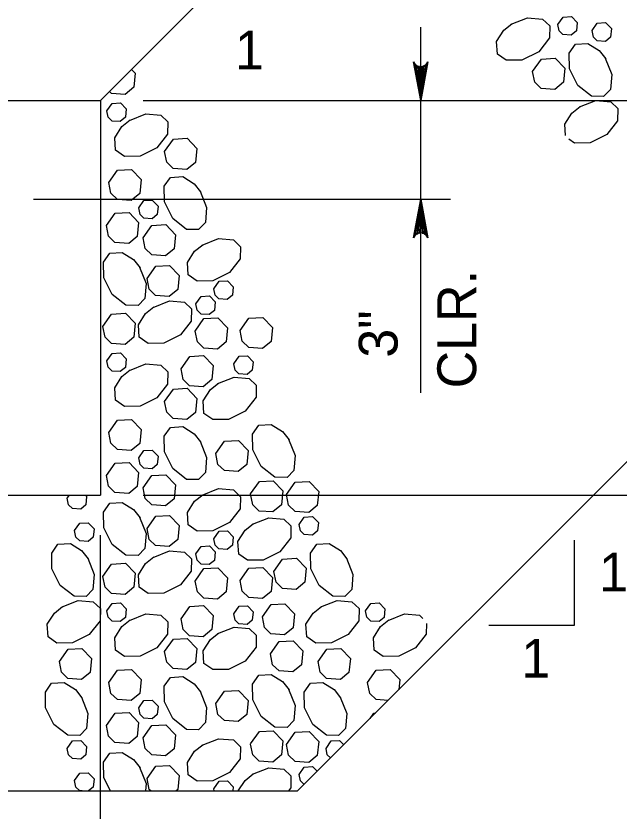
# Model space of a CAD drawing. Extents: x 636530 to 644067, y 294168 to 299122.
# Drawn here: x 643508.3 to 643554.9, y 296349.2 to 296410.6 of the extents above; entities that cross this region are included whole.
import ezdxf

# ---------------------------------------------------------------- set-up
doc = ezdxf.new("R2010")
doc.units = 0
doc.layers.add('1', color=7, linetype='Continuous')

msp = doc.modelspace()

# ---------------------------------------------------------------- linework, layer by layer
at = {"layer": '1'}
for p, q in [((643514.811, 296404.098), (643535.129, 296424.416)), ((643539.562, 296381.521), (643539.562, 296409.757)), ((643362.411, 296404.098), (643514.811, 296404.098)), ((643514.811, 296404.098), (643514.811, 296373.618)), ((643518.127, 296404.098), (643602.505, 296404.098)), ((643530.051, 296350.758), (643580.849, 296401.556)), ((643509.642, 296396.478), (643541.854, 296396.478)), ((643362.411, 296373.618), (643514.811, 296373.618)), ((643518.127, 296373.618), (643604.148, 296373.618)), ((643514.811, 296327.786), (643514.811, 296370.522)), ((643551.41, 296370.134), (643551.41, 296363.548)), ((643551.41, 296363.548), (643544.824, 296363.548)), ((643347.171, 296350.758), (643530.051, 296350.758))]:
    msp.add_line(p, q, dxfattribs=at)
msp.add_lwpolyline([(643584.933, 296432.575), (643590.105, 296435.108), (643590.105, 296449.818), (643439.562, 296449.818), (643439.562, 296447.913), (643438.611, 296447.913), (643438.611, 296404.098), (643514.811, 296404.098), (643535.129, 296424.416), (643590.105, 296424.416), (643590.105, 296431.589), (643595.065, 296433.945)], close=True, dxfattribs=at)
for points in [[(643546.563, 296409.996), (643547.821, 296410.495), (643548.976, 296410.395), (643549.526, 296409.873), (643549.508, 296408.935), (643548.675, 296407.87), (643547.387, 296407.226), (643546.173, 296407.205), (643545.49, 296407.69), (643545.425, 296408.657), (643545.979, 296409.522), (643546.614, 296410.028)], [(643550.155, 296409.976), (643550.559, 296410.55), (643551.203, 296410.587), (643551.65, 296410.123), (643551.586, 296409.472), (643551.188, 296409.141), (643550.552, 296409.188), (643550.253, 296409.478), (643550.156, 296409.976)], [(643552.803, 296409.504), (643553.207, 296410.077), (643553.851, 296410.114), (643554.299, 296409.65), (643554.234, 296409), (643553.836, 296408.669), (643553.2, 296408.715), (643552.901, 296409.005), (643552.804, 296409.503)], [(643553.819, 296407.37), (643554.318, 296406.113), (643554.218, 296404.957), (643553.696, 296404.408), (643552.759, 296404.426), (643551.693, 296405.259), (643551.05, 296406.547), (643551.028, 296407.761), (643551.514, 296408.444), (643552.481, 296408.509), (643553.345, 296407.955), (643553.852, 296407.32)], [(643548.211, 296406.346), (643548.883, 296407.302), (643549.956, 296407.364), (643550.703, 296406.59), (643550.595, 296405.506), (643549.931, 296404.954), (643548.872, 296405.031), (643548.373, 296405.515), (643548.211, 296406.346)], [(643539.562, 296404.098), (643539.003, 296407.08), (643539.082, 296406.965), (643539.162, 296406.851), (643539.262, 296406.791), (643539.362, 296406.732), (643539.462, 296406.715), (643539.562, 296406.698), (643539.662, 296406.715), (643539.762, 296406.732), (643539.862, 296406.791), (643539.962, 296406.851), (643540.042, 296406.965), (643540.121, 296407.08), (643539.562, 296404.098), (643540.042, 296406.965), (643539.962, 296406.851), (643539.562, 296404.098), (643539.862, 296406.791), (643539.762, 296406.732), (643539.562, 296404.098), (643539.662, 296406.715), (643539.562, 296406.698), (643539.562, 296404.098), (643539.462, 296406.715), (643539.362, 296406.732), (643539.562, 296404.098), (643539.262, 296406.791), (643539.162, 296406.851), (643539.562, 296404.098), (643539.082, 296406.965)], [(643517.216, 296406.503), (643517.504, 296406.204), (643517.396, 296405.12), (643516.733, 296404.568), (643515.673, 296404.645), (643515.513, 296404.8)], [(643515.319, 296403.303), (643515.722, 296403.877), (643516.366, 296403.914), (643516.814, 296403.45), (643516.749, 296402.799), (643516.351, 296402.468), (643515.715, 296402.514), (643515.416, 296402.805), (643515.319, 296403.303)], [(643550.745, 296401.404), (643550.687, 296402.26), (643551.242, 296403.125), (643551.877, 296403.632)], [(643551.826, 296403.599), (643553.084, 296404.098), (643554.239, 296403.998), (643554.788, 296403.476), (643554.771, 296402.539), (643553.937, 296401.473), (643552.649, 296400.829), (643551.435, 296400.808), (643551.01, 296401.11)], [(643517.061, 296402.567), (643518.318, 296403.065), (643519.474, 296402.966), (643520.023, 296402.444), (643520.005, 296401.506), (643519.172, 296400.441), (643517.884, 296399.797), (643516.67, 296399.776), (643515.987, 296400.261), (643515.922, 296401.228), (643516.477, 296402.093), (643517.112, 296402.599)], [(643519.779, 296400.159), (643520.451, 296401.116), (643521.524, 296401.177), (643522.271, 296400.403), (643522.163, 296399.319), (643521.5, 296398.768), (643520.44, 296398.845), (643519.941, 296399.328), (643519.779, 296400.159)], [(643515.468, 296397.76), (643516.14, 296398.716), (643517.213, 296398.777), (643517.96, 296398.004), (643517.852, 296396.92), (643517.189, 296396.368), (643516.129, 296396.445), (643515.63, 296396.929), (643515.468, 296397.76)], [(643522.525, 296397.085), (643523.024, 296395.827), (643522.924, 296394.672), (643522.402, 296394.122), (643521.464, 296394.14), (643520.399, 296394.973), (643519.755, 296396.261), (643519.734, 296397.475), (643520.219, 296398.158), (643521.186, 296398.223), (643522.051, 296397.669), (643522.557, 296397.034)], [(643517.778, 296395.8), (643518.181, 296396.374), (643518.825, 296396.411), (643519.273, 296395.947), (643519.208, 296395.296), (643518.81, 296394.965), (643518.174, 296395.012), (643517.875, 296395.302), (643517.778, 296395.8)], [(643539.562, 296396.478), (643540.121, 296393.495), (643540.042, 296393.61), (643539.962, 296393.725), (643539.862, 296393.784), (643539.762, 296393.843), (643539.662, 296393.861), (643539.562, 296393.878), (643539.462, 296393.861), (643539.362, 296393.843), (643539.262, 296393.784), (643539.162, 296393.725), (643539.082, 296393.61), (643539.003, 296393.495), (643539.562, 296396.478), (643539.082, 296393.61), (643539.162, 296393.725), (643539.562, 296396.478), (643539.262, 296393.784), (643539.362, 296393.843), (643539.562, 296396.478), (643539.462, 296393.861), (643539.562, 296393.878), (643539.562, 296396.478), (643539.662, 296393.861), (643539.762, 296393.843), (643539.562, 296396.478), (643539.862, 296393.784), (643539.962, 296393.725), (643539.562, 296396.478), (643540.042, 296393.61)], [(643515.28, 296394.439), (643515.952, 296395.395), (643517.025, 296395.457), (643517.771, 296394.683), (643517.663, 296393.599), (643517, 296393.047), (643515.94, 296393.124), (643515.442, 296393.608), (643515.28, 296394.439)], [(643518.12, 296393.49), (643518.793, 296394.446), (643519.866, 296394.507), (643520.612, 296393.734), (643520.504, 296392.649), (643519.841, 296392.098), (643518.781, 296392.175), (643518.283, 296392.658), (643518.121, 296393.489)], [(643522.673, 296392.928), (643523.931, 296393.427), (643525.086, 296393.327), (643525.635, 296392.805), (643525.618, 296391.867), (643524.784, 296390.802), (643523.496, 296390.158), (643522.283, 296390.137), (643521.599, 296390.622), (643521.535, 296391.589), (643522.089, 296392.454), (643522.724, 296392.96)], [(643517.848, 296391.228), (643518.347, 296389.971), (643518.247, 296388.815), (643517.725, 296388.266), (643516.787, 296388.284), (643515.722, 296389.117), (643515.078, 296390.405), (643515.057, 296391.619), (643515.542, 296392.302), (643516.509, 296392.367), (643517.374, 296391.812), (643517.88, 296391.177)], [(643518.419, 296390.343), (643519.092, 296391.3), (643520.165, 296391.361), (643520.911, 296390.587), (643520.803, 296389.503), (643520.14, 296388.952), (643519.08, 296389.028), (643518.582, 296389.512), (643518.42, 296390.343)], [(643523.578, 296389.559), (643523.982, 296390.133), (643524.626, 296390.169), (643525.073, 296389.705), (643525.009, 296389.055), (643524.611, 296388.724), (643523.975, 296388.77), (643523.676, 296389.06), (643523.579, 296389.559)], [(643522.191, 296388.392), (643522.595, 296388.966), (643523.239, 296389.003), (643523.686, 296388.539), (643523.622, 296387.888), (643523.224, 296387.557), (643522.588, 296387.603), (643522.289, 296387.893), (643522.192, 296388.392)], [(643518.889, 296388.12), (643520.147, 296388.618), (643521.302, 296388.518), (643521.851, 296387.996), (643521.834, 296387.059), (643521, 296385.994), (643519.713, 296385.35), (643518.499, 296385.328), (643517.816, 296385.814), (643517.751, 296386.781), (643518.305, 296387.645), (643518.94, 296388.152)], [(643515.012, 296386.645), (643515.685, 296387.602), (643516.758, 296387.663), (643517.504, 296386.889), (643517.396, 296385.805), (643516.733, 296385.254), (643515.673, 296385.33), (643515.175, 296385.814), (643515.013, 296386.645)], [(643522.146, 296386.291), (643522.819, 296387.247), (643523.892, 296387.308), (643524.638, 296386.535), (643524.53, 296385.45), (643523.867, 296384.899), (643522.807, 296384.976), (643522.309, 296385.459), (643522.147, 296386.29)], [(643525.615, 296386.33), (643526.287, 296387.286), (643527.361, 296387.348), (643528.107, 296386.574), (643527.999, 296385.49), (643527.336, 296384.938), (643526.276, 296385.015), (643525.777, 296385.499), (643525.616, 296386.33)], [(643515.319, 296383.989), (643515.722, 296384.563), (643516.366, 296384.599), (643516.814, 296384.135), (643516.749, 296383.485), (643516.351, 296383.154), (643515.715, 296383.2), (643515.416, 296383.49), (643515.319, 296383.989)], [(643521.044, 296383.375), (643521.716, 296384.331), (643522.789, 296384.393), (643523.536, 296383.619), (643523.428, 296382.535), (643522.765, 296381.983), (643521.705, 296382.06), (643521.206, 296382.544), (643521.044, 296383.375)], [(643525.123, 296383.768), (643525.526, 296384.342), (643526.17, 296384.379), (643526.618, 296383.914), (643526.553, 296383.264), (643526.156, 296382.933), (643525.519, 296382.979), (643525.22, 296383.269), (643525.123, 296383.768)], [(643517.061, 296383.252), (643518.318, 296383.751), (643519.474, 296383.651), (643520.023, 296383.129), (643520.005, 296382.192), (643519.172, 296381.126), (643517.884, 296380.482), (643516.67, 296380.461), (643515.987, 296380.947), (643515.922, 296381.913), (643516.477, 296382.778), (643517.112, 296383.285)], [(643523.893, 296382.236), (643525.151, 296382.734), (643526.306, 296382.634), (643526.855, 296382.112), (643526.838, 296381.175), (643526.004, 296380.11), (643524.716, 296379.466), (643523.503, 296379.444), (643522.819, 296379.93), (643522.755, 296380.897), (643523.309, 296381.761), (643523.944, 296382.268)], [(643519.779, 296380.845), (643520.451, 296381.801), (643521.524, 296381.863), (643522.271, 296381.089), (643522.163, 296380.005), (643521.5, 296379.453), (643520.44, 296379.53), (643519.941, 296380.014), (643519.779, 296380.845)], [(643515.468, 296378.445), (643516.14, 296379.402), (643517.213, 296379.463), (643517.96, 296378.689), (643517.852, 296377.605), (643517.189, 296377.054), (643516.129, 296377.13), (643515.63, 296377.614), (643515.468, 296378.445)], [(643529.358, 296377.933), (643529.856, 296376.675), (643529.756, 296375.52), (643529.234, 296374.971), (643528.297, 296374.988), (643527.232, 296375.822), (643526.588, 296377.11), (643526.566, 296378.323), (643527.052, 296379.007), (643528.019, 296379.071), (643528.883, 296378.517), (643529.39, 296377.882)], [(643522.525, 296377.77), (643523.024, 296376.513), (643522.924, 296375.357), (643522.402, 296374.808), (643521.464, 296374.826), (643520.399, 296375.659), (643519.755, 296376.947), (643519.734, 296378.161), (643520.219, 296378.844), (643521.186, 296378.908), (643522.051, 296378.354), (643522.557, 296377.719)], [(643523.733, 296376.819), (643524.405, 296377.775), (643525.478, 296377.836), (643526.225, 296377.063), (643526.117, 296375.979), (643525.454, 296375.427), (643524.394, 296375.504), (643523.895, 296375.987), (643523.733, 296376.819)], [(643517.778, 296376.486), (643518.181, 296377.06), (643518.825, 296377.097), (643519.273, 296376.632), (643519.208, 296375.982), (643518.81, 296375.651), (643518.174, 296375.697), (643517.875, 296375.987), (643517.778, 296376.486)], [(643515.28, 296375.125), (643515.952, 296376.081), (643517.025, 296376.142), (643517.771, 296375.369), (643517.663, 296374.284), (643517, 296373.733), (643515.94, 296373.81), (643515.442, 296374.293), (643515.28, 296375.124)], [(643518.12, 296374.175), (643518.793, 296375.131), (643519.866, 296375.193), (643520.612, 296374.419), (643520.504, 296373.335), (643519.841, 296372.783), (643518.781, 296372.86), (643518.283, 296373.344), (643518.121, 296374.175)], [(643526.423, 296373.701), (643527.095, 296374.658), (643528.169, 296374.719), (643528.915, 296373.945), (643528.807, 296372.861), (643528.144, 296372.31), (643527.084, 296372.386), (643526.586, 296372.87), (643526.424, 296373.701)], [(643529.189, 296373.66), (643529.861, 296374.617), (643530.934, 296374.678), (643531.681, 296373.904), (643531.573, 296372.82), (643530.909, 296372.269), (643529.85, 296372.346), (643529.351, 296372.829), (643529.189, 296373.66)], [(643522.673, 296373.614), (643523.931, 296374.112), (643525.086, 296374.012), (643525.635, 296373.49), (643525.618, 296372.553), (643524.784, 296371.488), (643523.496, 296370.844), (643522.283, 296370.822), (643521.599, 296371.308), (643521.535, 296372.275), (643522.089, 296373.139), (643522.724, 296373.646)], [(643512.259, 296373.365), (643512.437, 296373.618)], [(643513.652, 296373.618), (643513.754, 296373.511), (643513.689, 296372.861), (643513.292, 296372.53), (643512.656, 296372.576), (643512.356, 296372.866), (643512.259, 296373.365)], [(643517.848, 296371.914), (643518.347, 296370.656), (643518.247, 296369.501), (643517.725, 296368.952), (643516.787, 296368.969), (643515.722, 296369.803), (643515.078, 296371.09), (643515.057, 296372.304), (643515.542, 296372.987), (643516.509, 296373.052), (643517.374, 296372.498), (643517.88, 296371.863)], [(643518.419, 296371.029), (643519.092, 296371.985), (643520.165, 296372.046), (643520.911, 296371.273), (643520.803, 296370.189), (643520.14, 296369.637), (643519.08, 296369.714), (643518.582, 296370.197), (643518.42, 296371.029)], [(643526.575, 296371.367), (643527.833, 296371.866), (643528.988, 296371.766), (643529.537, 296371.244), (643529.52, 296370.306), (643528.686, 296369.241), (643527.398, 296368.597), (643526.185, 296368.576), (643525.501, 296369.061), (643525.437, 296370.028), (643525.991, 296370.893), (643526.626, 296371.399)], [(643530.167, 296371.347), (643530.57, 296371.921), (643531.214, 296371.958), (643531.662, 296371.494), (643531.597, 296370.843), (643531.199, 296370.512), (643530.563, 296370.559), (643530.264, 296370.849), (643530.167, 296371.347)], [(643512.826, 296370.875), (643513.23, 296371.448), (643513.874, 296371.485), (643514.322, 296371.021), (643514.257, 296370.371), (643513.859, 296370.04), (643513.223, 296370.086), (643512.924, 296370.376), (643512.827, 296370.874)], [(643523.578, 296370.244), (643523.982, 296370.818), (643524.626, 296370.855), (643525.073, 296370.391), (643525.009, 296369.74), (643524.611, 296369.409), (643523.975, 296369.455), (643523.676, 296369.745), (643523.579, 296370.244)], [(643513.842, 296368.741), (643514.341, 296367.484), (643514.241, 296366.328), (643513.719, 296365.779), (643512.782, 296365.797), (643511.716, 296366.63), (643511.073, 296367.918), (643511.051, 296369.132), (643511.537, 296369.815), (643512.504, 296369.88), (643513.368, 296369.326), (643513.875, 296368.691)], [(643533.831, 296368.741), (643534.33, 296367.484), (643534.23, 296366.328), (643533.708, 296365.779), (643532.77, 296365.797), (643531.705, 296366.63), (643531.061, 296367.918), (643531.04, 296369.132), (643531.525, 296369.815), (643532.492, 296369.88), (643533.357, 296369.326), (643533.863, 296368.691)], [(643518.889, 296368.805), (643520.147, 296369.304), (643521.302, 296369.204), (643521.851, 296368.682), (643521.834, 296367.744), (643521, 296366.679), (643519.713, 296366.035), (643518.499, 296366.014), (643517.816, 296366.499), (643517.751, 296367.466), (643518.305, 296368.331), (643518.94, 296368.837)], [(643522.191, 296369.078), (643522.595, 296369.652), (643523.239, 296369.688), (643523.686, 296369.224), (643523.622, 296368.574), (643523.224, 296368.243), (643522.588, 296368.289), (643522.289, 296368.579), (643522.192, 296369.078)], [(643528.222, 296367.717), (643528.894, 296368.673), (643529.968, 296368.735), (643530.714, 296367.961), (643530.606, 296366.877), (643529.943, 296366.325), (643528.883, 296366.402), (643528.385, 296366.886), (643528.223, 296367.717)], [(643515.012, 296367.331), (643515.685, 296368.287), (643516.758, 296368.348), (643517.504, 296367.575), (643517.396, 296366.491), (643516.733, 296365.939), (643515.673, 296366.016), (643515.175, 296366.499), (643515.013, 296367.331)], [(643522.146, 296366.976), (643522.819, 296367.932), (643523.892, 296367.994), (643524.638, 296367.22), (643524.53, 296366.136), (643523.867, 296365.584), (643522.807, 296365.661), (643522.309, 296366.145), (643522.147, 296366.976)], [(643525.615, 296367.016), (643526.287, 296367.972), (643527.361, 296368.033), (643528.107, 296367.26), (643527.999, 296366.175), (643527.336, 296365.624), (643526.276, 296365.701), (643525.777, 296366.184), (643525.616, 296367.015)], [(643511.849, 296364.97), (643513.107, 296365.469), (643514.262, 296365.369), (643514.811, 296364.847), (643514.794, 296363.91), (643513.96, 296362.844), (643512.672, 296362.2), (643511.458, 296362.179), (643510.775, 296362.665), (643510.71, 296363.631), (643511.265, 296364.496), (643511.9, 296365.003)], [(643531.837, 296364.97), (643533.095, 296365.469), (643534.25, 296365.369), (643534.799, 296364.847), (643534.782, 296363.91), (643533.949, 296362.844), (643532.661, 296362.2), (643531.447, 296362.179), (643530.764, 296362.665), (643530.699, 296363.631), (643531.253, 296364.496), (643531.888, 296365.003)], [(643515.319, 296364.674), (643515.722, 296365.248), (643516.366, 296365.285), (643516.814, 296364.821), (643516.749, 296364.17), (643516.351, 296363.839), (643515.715, 296363.885), (643515.416, 296364.176), (643515.319, 296364.674)], [(643521.044, 296364.06), (643521.716, 296365.017), (643522.789, 296365.078), (643523.536, 296364.304), (643523.428, 296363.22), (643522.765, 296362.669), (643521.705, 296362.746), (643521.206, 296363.229), (643521.044, 296364.06)], [(643525.123, 296364.454), (643525.526, 296365.027), (643526.17, 296365.064), (643526.618, 296364.6), (643526.553, 296363.95), (643526.156, 296363.619), (643525.519, 296363.665), (643525.22, 296363.955), (643525.123, 296364.453)], [(643527.326, 296364.206), (643527.998, 296365.162), (643529.072, 296365.223), (643529.818, 296364.45), (643529.71, 296363.366), (643529.047, 296362.814), (643527.987, 296362.891), (643527.488, 296363.374), (643527.327, 296364.206)], [(643535.307, 296364.674), (643535.711, 296365.248), (643536.355, 296365.285), (643536.802, 296364.821), (643536.738, 296364.17), (643536.34, 296363.839), (643535.704, 296363.885), (643535.405, 296364.176), (643535.308, 296364.674)], [(643517.061, 296363.938), (643518.318, 296364.436), (643519.474, 296364.337), (643520.023, 296363.815), (643520.005, 296362.877), (643519.172, 296361.812), (643517.884, 296361.168), (643516.67, 296361.147), (643515.987, 296361.632), (643515.922, 296362.599), (643516.477, 296363.464), (643517.112, 296363.97)], [(643537.049, 296363.938), (643538.307, 296364.436), (643539.462, 296364.337), (643539.721, 296364.091)], [(643540.009, 296363.685), (643539.994, 296362.877), (643539.16, 296361.812), (643537.873, 296361.168), (643536.659, 296361.147), (643535.976, 296361.632), (643535.911, 296362.599), (643536.465, 296363.464), (643537.1, 296363.97)], [(643523.893, 296362.921), (643525.151, 296363.42), (643526.306, 296363.32), (643526.855, 296362.798), (643526.838, 296361.86), (643526.004, 296360.795), (643524.716, 296360.151), (643523.503, 296360.13), (643522.819, 296360.615), (643522.755, 296361.582), (643523.309, 296362.447), (643523.944, 296362.953)], [(643519.779, 296361.53), (643520.451, 296362.487), (643521.524, 296362.548), (643522.271, 296361.774), (643522.163, 296360.69), (643521.5, 296360.139), (643520.44, 296360.216), (643519.941, 296360.699), (643519.779, 296361.53)], [(643527.959, 296361.343), (643528.631, 296362.299), (643529.704, 296362.36), (643530.45, 296361.587), (643530.342, 296360.503), (643529.679, 296359.951), (643528.62, 296360.028), (643528.121, 296360.511), (643527.959, 296361.343)], [(643511.646, 296360.757), (643512.318, 296361.713), (643513.391, 296361.775), (643514.137, 296361.001), (643514.029, 296359.917), (643513.366, 296359.365), (643512.307, 296359.442), (643511.808, 296359.926), (643511.646, 296360.757)], [(643531.634, 296360.757), (643532.306, 296361.713), (643533.38, 296361.775), (643534.126, 296361.001), (643534.018, 296359.917), (643533.355, 296359.365), (643532.295, 296359.442), (643531.797, 296359.926), (643531.635, 296360.757)], [(643515.468, 296359.131), (643516.14, 296360.087), (643517.213, 296360.148), (643517.96, 296359.375), (643517.852, 296358.291), (643517.189, 296357.739), (643516.129, 296357.816), (643515.63, 296358.3), (643515.468, 296359.131)], [(643535.456, 296359.131), (643536.129, 296360.087), (643537.202, 296360.148), (643537.948, 296359.375), (643537.869, 296358.576)], [(643522.525, 296358.456), (643523.024, 296357.198), (643522.924, 296356.043), (643522.402, 296355.493), (643521.464, 296355.511), (643520.399, 296356.344), (643519.755, 296357.632), (643519.734, 296358.846), (643520.219, 296359.529), (643521.186, 296359.594), (643522.051, 296359.04), (643522.557, 296358.405)], [(643529.358, 296358.618), (643529.856, 296357.361), (643529.756, 296356.205), (643529.234, 296355.656), (643528.297, 296355.674), (643527.232, 296356.507), (643526.588, 296357.795), (643526.566, 296359.009), (643527.052, 296359.692), (643528.019, 296359.757), (643528.883, 296359.203), (643529.39, 296358.568)], [(643513.355, 296358.008), (643513.853, 296356.751), (643513.754, 296355.595), (643513.232, 296355.046), (643512.294, 296355.064), (643511.229, 296355.897), (643510.585, 296357.185), (643510.564, 296358.399), (643511.049, 296359.082), (643512.016, 296359.147), (643512.881, 296358.593), (643513.387, 296357.958)], [(643533.343, 296358.008), (643533.842, 296356.751), (643533.742, 296355.595), (643533.22, 296355.046), (643532.283, 296355.064), (643531.217, 296355.897), (643530.574, 296357.185), (643530.552, 296358.399), (643531.038, 296359.082), (643532.004, 296359.147), (643532.869, 296358.593), (643533.376, 296357.958)], [(643537.042, 296357.749), (643536.117, 296357.816), (643535.619, 296358.3), (643535.457, 296359.131)], [(643523.733, 296357.504), (643524.405, 296358.461), (643525.478, 296358.522), (643526.225, 296357.748), (643526.117, 296356.664), (643525.454, 296356.113), (643524.394, 296356.189), (643523.895, 296356.673), (643523.733, 296357.504)], [(643517.778, 296357.171), (643518.181, 296357.745), (643518.825, 296357.782), (643519.273, 296357.318), (643519.208, 296356.667), (643518.81, 296356.336), (643518.174, 296356.383), (643517.875, 296356.673), (643517.778, 296357.171)], [(643515.28, 296355.81), (643515.952, 296356.766), (643517.025, 296356.828), (643517.771, 296356.054), (643517.663, 296354.97), (643517, 296354.418), (643515.94, 296354.495), (643515.442, 296354.979), (643515.28, 296355.81)], [(643535.659, 296356.366), (643535.94, 296356.766), (643536.067, 296356.773)], [(643518.12, 296354.861), (643518.793, 296355.817), (643519.866, 296355.878), (643520.612, 296355.105), (643520.504, 296354.02), (643519.841, 296353.469), (643518.781, 296353.546), (643518.283, 296354.029), (643518.121, 296354.86)], [(643526.423, 296354.387), (643527.095, 296355.343), (643528.169, 296355.404), (643528.915, 296354.631), (643528.807, 296353.547), (643528.144, 296352.995), (643527.084, 296353.072), (643526.586, 296353.555), (643526.424, 296354.386)], [(643529.189, 296354.346), (643529.861, 296355.302), (643530.934, 296355.364), (643531.681, 296354.59), (643531.573, 296353.506), (643530.909, 296352.954), (643529.85, 296353.031), (643529.351, 296353.515), (643529.189, 296354.346)], [(643512.259, 296354.051), (643512.662, 296354.624), (643513.307, 296354.661), (643513.754, 296354.197), (643513.689, 296353.547), (643513.292, 296353.216), (643512.656, 296353.262), (643512.356, 296353.552), (643512.259, 296354.05)], [(643522.673, 296354.299), (643523.931, 296354.798), (643525.086, 296354.698), (643525.635, 296354.176), (643525.618, 296353.238), (643524.784, 296352.173), (643523.496, 296351.529), (643522.283, 296351.508), (643521.599, 296351.993), (643521.535, 296352.96), (643522.089, 296353.825), (643522.724, 296354.331)], [(643532.248, 296354.051), (643532.651, 296354.624), (643533.295, 296354.661), (643533.619, 296354.326)], [(643532.599, 296353.306), (643532.345, 296353.552), (643532.248, 296354.05)], [(643515.587, 296350.758), (643515.078, 296351.776), (643515.057, 296352.99), (643515.542, 296353.673), (643516.509, 296353.738), (643517.374, 296353.183), (643517.88, 296352.548)], [(643517.848, 296352.599), (643518.347, 296351.342), (643518.296, 296350.758)], [(643518.419, 296351.714), (643519.092, 296352.671), (643520.165, 296352.732), (643520.911, 296351.958), (643520.803, 296350.874), (643520.663, 296350.758)], [(643526.575, 296352.053), (643527.833, 296352.551), (643528.988, 296352.451), (643529.537, 296351.929), (643529.52, 296350.992), (643529.337, 296350.758)], [(643530.167, 296352.033), (643530.57, 296352.607), (643531.214, 296352.644), (643531.569, 296352.276)], [(643512.826, 296351.56), (643513.23, 296352.134), (643513.874, 296352.171), (643514.322, 296351.706), (643514.257, 296351.056), (643513.898, 296350.758)], [(643525.465, 296350.758), (643525.991, 296351.578), (643526.626, 296352.085)], [(643530.55, 296351.257), (643530.264, 296351.534), (643530.167, 296352.033)], [(643513.41, 296350.758), (643513.223, 296350.771), (643512.924, 296351.061), (643512.827, 296351.56)], [(643518.711, 296350.758), (643518.582, 296350.883), (643518.42, 296351.714)], [(643523.578, 296350.93), (643523.982, 296351.504), (643524.626, 296351.54), (643525.073, 296351.076), (643525.042, 296350.758)], [(643523.612, 296350.758), (643523.579, 296350.93)]]:
    msp.add_lwpolyline(points, dxfattribs=at)

# ---------------------------------------------------------------- texts
for p in [(643525.219, 296406.501), (643553.349, 296366.171), (643547.332, 296359.509)]:
    msp.add_text('1', height=3, dxfattribs=at).set_placement(p)
for s, p in [('CLR.', (643543.848, 296381.859)), ('3"', (643537.776, 296384.233))]:
    msp.add_text(s, height=3, rotation=90, dxfattribs=at).set_placement(p)

doc.saveas('drawing.dxf')
